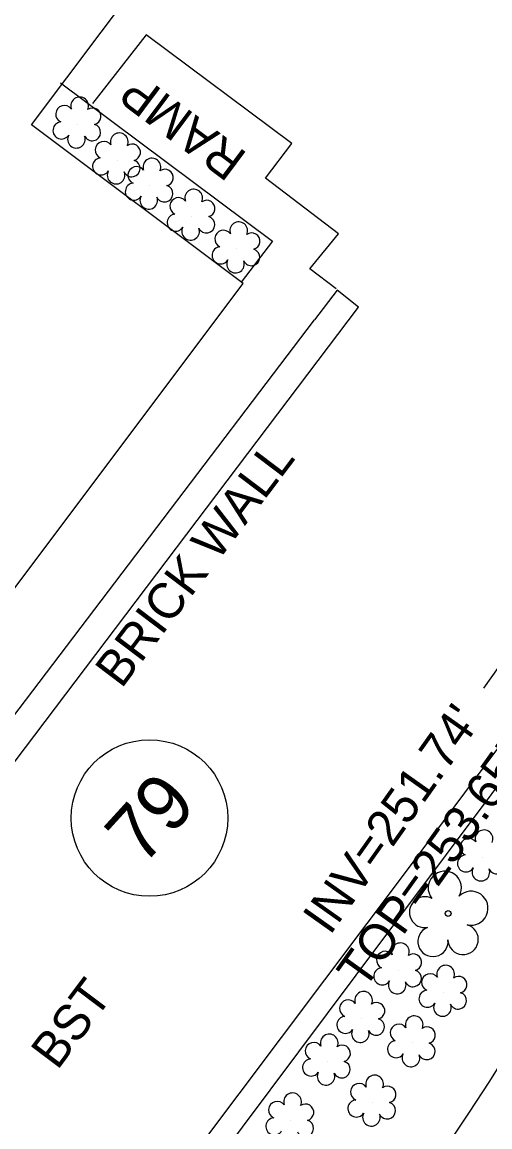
# Model space of a CAD drawing. Extents: x 2100323 to 2109811, y 740376 to 749755.
# Drawn here: x 2106637 to 2106689.3, y 745495.2 to 745618.8 of the extents above; entities that cross this region are included whole.
import ezdxf

# ---------------------------------------------------------------- set-up
doc = ezdxf.new("R2010")
doc.units = 0
for name, color, linetype in [('Exist Building', 7, 'Continuous'), ('Exist Building Text', 7, 'Continuous'), ('Exist Horizontal Alignment', 7, 'Continuous'), ('Exist Other Culture Area Outline', 7, 'Continuous'), ('Exist Other Culture Area Outline Text', 7, 'Continuous'), ('Exist Property Owner Number CELL', 7, 'Continuous'), ('Exist Right of Way Line', 7, 'Continuous'), ('Exist Roads Curbs', 7, 'Continuous'), ('Exist Roads EOP Other', 7, 'Continuous'), ('Exist Roads EOP Other Text', 7, 'Continuous'), ('Exist Structure Minor Drop Inlet Top Elevation', 7, 'Continuous'), ('Exist Structure Minor Pipes HDPE 8 Inch Invert', 7, 'Continuous'), ('Exist Structure Minor Pipes HDPE 8 Inch Leader', 7, 'Continuous'), ('Exist Vegetation Shrub CELL', 7, 'Continuous'), ('Exist Vegetation Tree CELL', 7, 'Continuous')]:
    doc.layers.add(name, color=color, linetype=linetype)

msp = doc.modelspace()

# ---------------------------------------------------------------- linework, layer by layer
at = {"layer": 'Exist Building'}
msp.add_line((2106641.24, 745611.96), (2106664.96, 745594.27), dxfattribs=at)
msp.add_lwpolyline([(2106502.76, 745797.59), (2106387.65, 745644.16), (2106445.25, 745600.95), (2106424.89, 745573.8), (2106532.16, 745493.32), (2106529.93, 745490.35), (2106543.07, 745480.49), (2106557.13, 745499.24), (2106576.02, 745485.07), (2106602.93, 745520.94), (2106607.58, 745517.45), (2106661.67, 745589.55), (2106638.02, 745607.29), (2106665.32, 745643.67), (2106544.31, 745734.45), (2106559.65, 745754.9)], close=True, dxfattribs=at)
msp.add_lwpolyline([(2106631.32, 745537.38), (2106635.03, 745534.6), (2106674.58, 745586.91), (2106672.18, 745588.78), (2106669.68, 745585.49)], dxfattribs=at)
at = {"layer": 'Exist Horizontal Alignment'}
msp.add_arc((2106414.2, 745675.83), 352, 302.9308, 342.9247, dxfattribs=at)
at = {"layer": 'Exist Other Culture Area Outline'}
for points in [[(2106672.07, 745588.96), (2106669.13, 745591.18), (2106672.34, 745595.11), (2106664.18, 745601.32), (2106667.11, 745605.2), (2106650.84, 745617.33), (2106644.85, 745609.68)], [(2106664.96, 745594.27), (2106661.46, 745589.7)], [(2106632.73, 745536.89), (2106669.68, 745585.49)]]:
    msp.add_lwpolyline(points, dxfattribs=at)
at = {"layer": 'Exist Property Owner Number CELL'}
msp.add_circle((2106651.21, 745529.78), 8.75, dxfattribs=at)
at = {"layer": 'Exist Right of Way Line'}
msp.add_arc((2106409.39, 745679.61), 332.35, 302.9836, 347.5417, dxfattribs=at)
at = {"layer": 'Exist Roads Curbs'}
msp.add_lwpolyline([(2106637.23, 745462.75), (2106655.2, 745486.64), (2106674.32, 745512.19), (2106694.54, 745539.2), (2106709.43, 745559.22), (2106726.1, 745581.8), (2106715.42, 745590.12), (2106713.85, 745591.69), (2106713.18, 745593.2), (2106712.98, 745595.21), (2106713.92, 745596.95), (2106715.13, 745597.87), (2106716.66, 745598.48), (2106718.7, 745598.56), (2106722.53, 745597.6), (2106729.1, 745595.24), (2106731.37, 745594.34), (2106734.9, 745593.07)], dxfattribs=at)
at = {"layer": 'Exist Roads EOP Other'}
msp.add_lwpolyline([(2106731.3, 745597.26), (2106721.17, 745600.78), (2106717.79, 745601.13), (2106714.25, 745600.21), (2106712.05, 745598.38), (2106710.85, 745595.9), (2106710.81, 745593.5), (2106711.33, 745590.9), (2106713.4, 745588.41), (2106722.56, 745581.41), (2106705.84, 745558.68), (2106680.36, 745524.44), (2106637.21, 745466.99)], dxfattribs=at)
at = {"layer": 'Exist Structure Minor Pipes HDPE 8 Inch Leader'}
msp.add_lwpolyline([(2106702.78, 745557.03), (2106692.03, 745549.18), (2106688.56, 745544.28)], dxfattribs=at)
at = {"layer": 'Exist Vegetation Shrub CELL'}
for p, q in [((2106643.17, 745607.36), (2106643.17, 745607.36)), ((2106647.6, 745603.33), (2106647.6, 745603.33)), ((2106651.26, 745600.52), (2106651.26, 745600.52)), ((2106655.94, 745597.05), (2106655.94, 745597.05)), ((2106660.96, 745593.4), (2106660.96, 745593.4)), ((2106688.4, 745525.41), (2106688.4, 745525.41)), ((2106679.04, 745512.78), (2106679.04, 745512.78)), ((2106684.1, 745510.28), (2106684.1, 745510.28)), ((2106674.92, 745507.35), (2106674.92, 745507.35)), ((2106680.58, 745504.63), (2106680.58, 745504.63)), ((2106671.08, 745502.59), (2106671.08, 745502.59)), ((2106676.15, 745498), (2106676.15, 745498)), ((2106666.98, 745496), (2106666.98, 745496))]:
    msp.add_line(p, q, dxfattribs=at)
for centre, radius, start, end in [((2106641.69, 745608.48), 0.968, 35.8908, 245.4216), ((2106643.4, 745609.4), 0.99, 334.8391, 200.4717), ((2106644.84, 745608.23), 0.929, 284.4567, 126.0861), ((2106641.37, 745606.65), 0.955, 95.1099, 327.9534), ((2106644.81, 745606.43), 0.937, 204.9913, 73.4601), ((2106643.04, 745605.67), 0.984, 151.2797, 21.387), ((2106647.83, 745605.38), 0.99, 334.8391, 200.4717), ((2106646.11, 745604.46), 0.968, 35.8908, 245.4216), ((2106649.27, 745604.2), 0.929, 284.4567, 126.0861), ((2106645.8, 745602.63), 0.955, 95.1099, 327.9534), ((2106649.23, 745602.41), 0.937, 204.9913, 73.4601), ((2106651.48, 745602.56), 0.99, 334.8391, 200.4717), ((2106647.47, 745601.65), 0.984, 151.2797, 21.387), ((2106649.77, 745601.64), 0.968, 35.8908, 245.4216), ((2106652.93, 745601.38), 0.929, 284.4567, 126.0861), ((2106649.46, 745599.81), 0.955, 95.1099, 327.9534), ((2106652.89, 745599.59), 0.937, 204.9913, 73.4601), ((2106656.16, 745599.09), 0.99, 334.8391, 200.4717), ((2106651.13, 745598.83), 0.984, 151.2797, 21.387), ((2106654.45, 745598.18), 0.968, 35.8908, 245.4216), ((2106657.61, 745597.92), 0.929, 284.4567, 126.0861), ((2106654.14, 745596.35), 0.955, 95.1099, 327.9534), ((2106657.57, 745596.13), 0.937, 204.9913, 73.4601), ((2106655.81, 745595.37), 0.984, 151.2797, 21.387), ((2106661.19, 745595.44), 0.99, 334.8391, 200.4717), ((2106659.48, 745594.53), 0.968, 35.8908, 245.4216), ((2106662.63, 745594.27), 0.929, 284.4567, 126.0861), ((2106659.16, 745592.69), 0.955, 95.1099, 327.9534), ((2106662.6, 745592.47), 0.937, 204.9913, 73.4601), ((2106660.83, 745591.71), 0.984, 151.2797, 21.387), ((2106688.62, 745527.45), 0.99, 334.8391, 200.4717), ((2106686.91, 745526.53), 0.968, 35.8908, 245.4216), ((2106686.6, 745524.7), 0.955, 95.1099, 327.9534), ((2106690.03, 745524.48), 0.937, 204.9913, 73.4601), ((2106688.27, 745523.72), 0.984, 151.2797, 21.387), ((2106679.27, 745514.82), 0.99, 334.8391, 200.4717), ((2106677.56, 745513.91), 0.968, 35.8908, 245.4216), ((2106680.71, 745513.65), 0.929, 284.4567, 126.0861), ((2106677.24, 745512.08), 0.955, 95.1099, 327.9534), ((2106684.33, 745512.32), 0.99, 334.8391, 200.4717), ((2106680.68, 745511.85), 0.937, 204.9913, 73.4601), ((2106682.61, 745511.4), 0.968, 35.8908, 245.4216), ((2106685.77, 745511.14), 0.929, 284.4567, 126.0861), ((2106678.91, 745511.1), 0.984, 151.2797, 21.387), ((2106682.3, 745509.57), 0.955, 95.1099, 327.9534), ((2106673.43, 745508.48), 0.968, 35.8908, 245.4216), ((2106675.15, 745509.4), 0.99, 334.8391, 200.4717), ((2106685.73, 745509.35), 0.937, 204.9913, 73.4601), ((2106676.59, 745508.22), 0.929, 284.4567, 126.0861), ((2106683.97, 745508.59), 0.984, 151.2797, 21.387), ((2106673.12, 745506.65), 0.955, 95.1099, 327.9534), ((2106676.55, 745506.43), 0.937, 204.9913, 73.4601), ((2106680.81, 745506.67), 0.99, 334.8391, 200.4717), ((2106671.31, 745504.63), 0.99, 334.8391, 200.4717), ((2106674.79, 745505.67), 0.984, 151.2797, 21.387), ((2106679.1, 745505.76), 0.968, 35.8908, 245.4216), ((2106682.25, 745505.5), 0.929, 284.4567, 126.0861), ((2106669.6, 745503.72), 0.968, 35.8908, 245.4216), ((2106672.75, 745503.46), 0.929, 284.4567, 126.0861), ((2106678.78, 745503.93), 0.955, 95.1099, 327.9534), ((2106682.22, 745503.7), 0.937, 204.9913, 73.4601), ((2106680.45, 745502.95), 0.984, 151.2797, 21.387), ((2106669.28, 745501.88), 0.955, 95.1099, 327.9534), ((2106672.72, 745501.66), 0.937, 204.9913, 73.4601), ((2106670.95, 745500.9), 0.984, 151.2797, 21.387), ((2106676.38, 745500.04), 0.99, 334.8391, 200.4717), ((2106674.67, 745499.13), 0.968, 35.8908, 245.4216), ((2106677.83, 745498.87), 0.929, 284.4567, 126.0861), ((2106665.5, 745497.13), 0.968, 35.8908, 245.4216), ((2106667.21, 745498.05), 0.99, 334.8391, 200.4717), ((2106674.35, 745497.3), 0.955, 95.1099, 327.9534), ((2106668.65, 745496.87), 0.929, 284.4567, 126.0861), ((2106677.79, 745497.07), 0.937, 204.9913, 73.4601), ((2106665.18, 745495.3), 0.955, 95.1099, 327.9534), ((2106668.62, 745495.08), 0.937, 204.9913, 73.4601), ((2106676.03, 745496.32), 0.984, 151.2797, 21.387)]:
    msp.add_arc(centre, radius, start, end, dxfattribs=at)
at = {"layer": 'Exist Vegetation Tree CELL'}
msp.add_line((2106684.61, 745519.1), (2106684.61, 745519.1), dxfattribs=at)
msp.add_circle((2106684.61, 745519.1), 0.326, dxfattribs=at)
for centre, radius, start, end in [((2106684.23, 745521.97), 1.86, 330.1651, 219.7134), ((2106687.16, 745519.69), 1.9, 257.1011, 134.1999), ((2106682.01, 745519.25), 1.73, 62.6636, 279.3457), ((2106682.91, 745515.98), 1.69, 111.5671, 6.231), ((2106686.28, 745516.2), 1.7, 181.2822, 74.56)]:
    msp.add_arc(centre, radius, start, end, dxfattribs=at)

# ---------------------------------------------------------------- texts
at = {"layer": 'Exist Building Text'}
msp.add_text('BRICK WALL', height=4, rotation=52.9039, dxfattribs=at).set_placement((2106648.07, 745544.15))
at = {"layer": 'Exist Other Culture Area Outline Text'}
msp.add_text('RAMP', height=4, rotation=143.2866, dxfattribs=at).set_placement((2106662.29, 745604.01))
at = {"layer": 'Exist Property Owner Number CELL'}
msp.add_text('79', height=6.25, rotation=47.6205, dxfattribs=at).set_placement((2106650.43, 745524.29))
at = {"layer": 'Exist Roads EOP Other Text'}
msp.add_text('BST', height=4, rotation=53.0847, dxfattribs=at).set_placement((2106640.9, 745501.49))
at = {"layer": 'Exist Structure Minor Drop Inlet Top Elevation'}
msp.add_text("TOP=253.65'", height=4, rotation=54.4435, dxfattribs=at).set_placement((2106675.2, 745510.45))
at = {"layer": 'Exist Structure Minor Pipes HDPE 8 Inch Invert'}
msp.add_text("INV=251.74'", height=4, rotation=54.7093, dxfattribs=at).set_placement((2106671.39, 745516.56))

doc.saveas('drawing.dxf')
